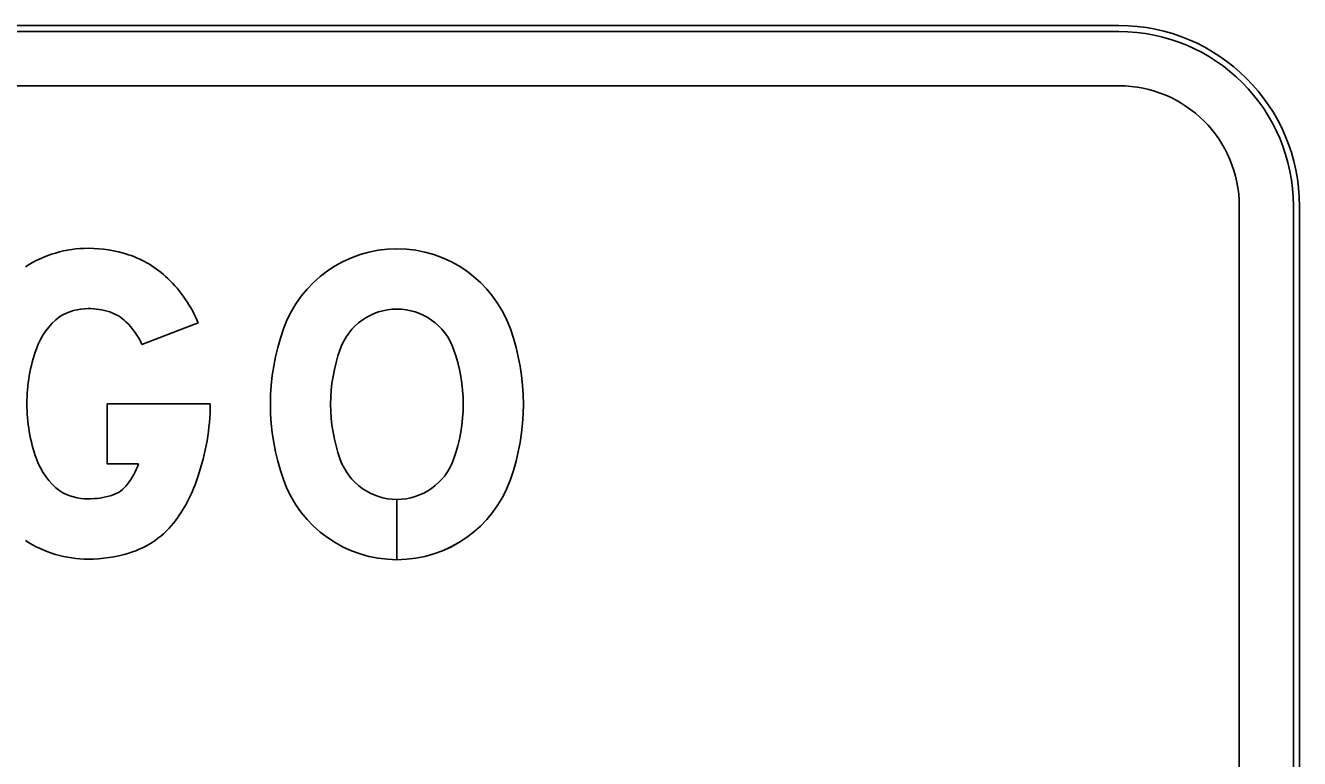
# Model space of a CAD drawing. Extents: x 1806251 to 1809821, y 414895 to 422886.
# Drawn here: x 1809678.1624 to 1809678.5855, y 415392.3473 to 415392.5905 of the extents above; entities that cross this region are included whole.
import ezdxf

# ---------------------------------------------------------------- set-up
doc = ezdxf.new("R2010")
doc.units = 0
for name, color, linetype in [('GSBWFILL', 7, 'Continuous'), ('GSCOLORFILL', 7, 'Continuous'), ('GSOUTLINE', 7, 'Continuous')]:
    doc.layers.add(name, color=color, linetype=linetype)

msp = doc.modelspace()

# ---------------------------------------------------------------- linework, layer by layer
at = {"layer": 'GSBWFILL'}
for p, q in [((1809678.5255, 415392.5905000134), (1809676.6655000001, 415392.5905000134)), ((1809676.6655000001, 415392.57050001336), (1809678.5255, 415392.57050001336)), ((1809678.5655, 415392.5305000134), (1809678.5655, 415392.23050001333)), ((1809678.5855, 415392.23050001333), (1809678.5855, 415392.5305000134)), ((1809678.285760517, 415392.43325001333), (1809678.285760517, 415392.4132500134)), ((1809678.285765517, 415392.4132500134), (1809678.285765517, 415392.43325001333))]:
    msp.add_line(p, q, dxfattribs=at)
for points in [[(1809678.219790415, 415392.4918305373), (1809678.201078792, 415392.4847023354)], [(1809678.1999545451, 415392.44500001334), (1809678.1895457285, 415392.44500001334), (1809678.1895457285, 415392.46500001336), (1809678.2237605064, 415392.46500001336)]]:
    msp.add_lwpolyline(points, dxfattribs=at)
for centre, radius, start, end in [((1809678.5255, 415392.5305000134), 0.06, 0, 90), ((1809678.5255, 415392.5305000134), 0.04, 0, 90), ((1809678.1832513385, 415392.4782728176), 0.03830218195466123, 89.98626972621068, 122.95453119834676), ((1809678.1832605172, 415392.4735908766), 0.04298412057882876, 71.94855010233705, 90), ((1809678.285760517, 415392.47640001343), 0.03999998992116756, 19.606250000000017, 160.39374722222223), ((1809678.186043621, 415392.4821302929), 0.03400262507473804, 45.984524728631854, 71.94855010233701), ((1809678.1785891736, 415392.4744151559), 0.04473072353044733, 22.91332282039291, 45.9845247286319), ((1809678.1832537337, 415392.478264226), 0.018310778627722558, 89.97877448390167, 121.15072091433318), ((1809678.1832605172, 415392.4735908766), 0.022984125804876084, 71.94855010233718, 90.00000000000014), ((1809678.186043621, 415392.4821302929), 0.014002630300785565, 45.984524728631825, 71.9485501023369), ((1809678.285760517, 415392.47640001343), 0.019999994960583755, 19.60625277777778, 160.39374999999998), ((1809678.1882327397, 415392.475323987), 0.02356252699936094, 127.82884248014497, 160.359085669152), ((1809678.1785891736, 415392.4744151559), 0.02473072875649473, 24.58025253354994, 45.98452472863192), ((1809678.318255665, 415392.46482501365), 0.07449513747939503, 160.39375, 199.6062527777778), ((1809678.253265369, 415392.46482501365), 0.07449513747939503, 340.39375, 19.60625277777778), ((1809678.2173457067, 415392.4649753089), 0.05446008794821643, 160.40012426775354, 179.9827030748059), ((1809678.318255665, 415392.46482501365), 0.054495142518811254, 160.39374722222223, 199.60625000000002), ((1809678.253265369, 415392.46482501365), 0.054495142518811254, 340.3937472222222, 19.60624999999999), ((1809678.2173328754, 415392.4650225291), 0.054447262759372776, 180.0323893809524, 199.61496818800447), ((1809678.150585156, 415392.46500001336), 0.07317535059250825, 340.6054680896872, 359.99999999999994), ((1809678.1882152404, 415392.4546633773), 0.023541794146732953, 199.65565347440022, 232.18589666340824), ((1809678.1744950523, 415392.4545390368), 0.02718784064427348, 323.2821590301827, 339.4603106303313), ((1809678.285760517, 415392.45325001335), 0.01999999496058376, 199.6062527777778, 270), ((1809678.285760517, 415392.45325001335), 0.01999999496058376, 270.01432500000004, 340.39375000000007), ((1809678.1744950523, 415392.4545390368), 0.04718783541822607, 323.2821590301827, 342.94659161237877), ((1809678.285760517, 415392.45325001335), 0.03999998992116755, 199.60625277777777, 270), ((1809678.285760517, 415392.45325001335), 0.03999998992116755, 270.0071611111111, 340.3937472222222), ((1809678.1832513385, 415392.4517272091), 0.018302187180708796, 238.84178384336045, 270.01373027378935), ((1809678.1880011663, 415392.4444653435), 0.01033867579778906, 286.83804232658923, 323.28215903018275), ((1809678.1832581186, 415392.4601457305), 0.026720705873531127, 269.99486572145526, 286.8329080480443), ((1809678.1880011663, 415392.4444653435), 0.03033867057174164, 286.8380423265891, 323.28215903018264), ((1809678.1832513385, 415392.4517272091), 0.03830218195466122, 237.04546880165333, 270.01373027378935), ((1809678.1832605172, 415392.46012953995), 0.04670450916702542, 270, 286.8380423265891)]:
    msp.add_arc(centre, radius, start, end, dxfattribs=at)
at = {"layer": 'GSCOLORFILL'}
for p, q in [((1809678.5255, 415392.5905000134), (1809676.6655000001, 415392.5905000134)), ((1809678.5255, 415392.5905000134), (1809676.6655000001, 415392.5905000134)), ((1809678.5255, 415392.5905000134), (1809676.6655000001, 415392.5905000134)), ((1809676.6655000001, 415392.58850001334), (1809678.5255, 415392.58850001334)), ((1809676.6655000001, 415392.57050001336), (1809678.5255, 415392.57050001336)), ((1809678.5655, 415392.5305000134), (1809678.5655, 415392.23050001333)), ((1809678.5835, 415392.5305000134), (1809678.5835, 415392.23050001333)), ((1809678.5855, 415392.23050001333), (1809678.5855, 415392.5305000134)), ((1809678.5855, 415392.23050001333), (1809678.5855, 415392.5305000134)), ((1809678.5855, 415392.23050001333), (1809678.5855, 415392.5305000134)), ((1809678.285760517, 415392.43325001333), (1809678.285760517, 415392.4132500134)), ((1809678.285765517, 415392.4132500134), (1809678.285765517, 415392.43325001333))]:
    msp.add_line(p, q, dxfattribs=at)
for points in [[(1809678.219790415, 415392.4918305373), (1809678.201078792, 415392.4847023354)], [(1809678.1999545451, 415392.44500001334), (1809678.1895457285, 415392.44500001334), (1809678.1895457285, 415392.46500001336), (1809678.2237605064, 415392.46500001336)]]:
    msp.add_lwpolyline(points, dxfattribs=at)
for centre, radius, start, end in [((1809678.5255, 415392.5305000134), 0.06, 0, 90), ((1809678.5255, 415392.5305000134), 0.06, 0, 90), ((1809678.5255, 415392.5305000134), 0.06, 0, 90), ((1809678.5255, 415392.5305000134), 0.058, 0, 90), ((1809678.5255, 415392.5305000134), 0.04, 0, 90), ((1809678.1832513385, 415392.4782728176), 0.03830218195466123, 89.98626972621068, 122.95453119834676), ((1809678.1832605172, 415392.4735908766), 0.04298412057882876, 71.94855010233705, 90), ((1809678.285760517, 415392.47640001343), 0.03999998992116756, 19.606250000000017, 160.39374722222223), ((1809678.186043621, 415392.4821302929), 0.03400262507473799, 45.9845247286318, 71.94855010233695), ((1809678.1785891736, 415392.4744151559), 0.04473072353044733, 22.91332282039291, 45.9845247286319), ((1809678.1832537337, 415392.478264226), 0.018310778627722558, 89.97877448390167, 121.15072091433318), ((1809678.1832605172, 415392.4735908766), 0.022984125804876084, 71.94855010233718, 90.00000000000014), ((1809678.186043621, 415392.4821302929), 0.014002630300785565, 45.984524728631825, 71.9485501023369), ((1809678.285760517, 415392.47640001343), 0.01999999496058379, 19.60625277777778, 160.39374999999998), ((1809678.1882327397, 415392.475323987), 0.02356252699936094, 127.82884248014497, 160.359085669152), ((1809678.1785891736, 415392.4744151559), 0.02473072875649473, 24.58025253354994, 45.98452472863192), ((1809678.318255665, 415392.46482501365), 0.07449513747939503, 160.39375, 199.6062527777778), ((1809678.253265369, 415392.46482501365), 0.07449513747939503, 340.39375, 19.60625277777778), ((1809678.2173457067, 415392.4649753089), 0.05446008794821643, 160.40012426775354, 179.9827030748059), ((1809678.318255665, 415392.46482501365), 0.054495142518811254, 160.39374722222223, 199.60625000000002), ((1809678.253265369, 415392.46482501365), 0.054495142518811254, 340.3937472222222, 19.60624999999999), ((1809678.2173328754, 415392.4650225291), 0.05444726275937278, 180.0323893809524, 199.61496818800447), ((1809678.150585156, 415392.46500001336), 0.07317535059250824, 340.60546808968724, 2.842170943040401e-14), ((1809678.1882152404, 415392.4546633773), 0.023541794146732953, 199.65565347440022, 232.18589666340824), ((1809678.1744950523, 415392.4545390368), 0.02718784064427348, 323.2821590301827, 339.4603106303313), ((1809678.285760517, 415392.45325001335), 0.019999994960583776, 199.6062527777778, 270), ((1809678.285760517, 415392.45325001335), 0.019999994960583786, 270.01432500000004, 340.39375000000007), ((1809678.1744950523, 415392.4545390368), 0.04718783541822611, 323.2821590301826, 342.94659161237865), ((1809678.285760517, 415392.45325001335), 0.03999998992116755, 199.60625277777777, 270), ((1809678.285760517, 415392.45325001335), 0.03999998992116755, 270.0071611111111, 340.3937472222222), ((1809678.1832513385, 415392.4517272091), 0.018302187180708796, 238.84178384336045, 270.01373027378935), ((1809678.1880011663, 415392.4444653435), 0.01033867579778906, 286.83804232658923, 323.28215903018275), ((1809678.1832581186, 415392.4601457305), 0.026720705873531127, 269.99486572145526, 286.8329080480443), ((1809678.1880011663, 415392.4444653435), 0.030338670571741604, 286.8380423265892, 323.2821590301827), ((1809678.1832513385, 415392.4517272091), 0.038302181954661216, 237.04546880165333, 270.01373027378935), ((1809678.1832605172, 415392.46012953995), 0.04670450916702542, 270, 286.8380423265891)]:
    msp.add_arc(centre, radius, start, end, dxfattribs=at)
at = {"layer": 'GSOUTLINE'}
for p, q in [((1809678.5255, 415392.5905000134), (1809676.6655000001, 415392.5905000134)), ((1809678.5255, 415392.57050001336), (1809676.6655000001, 415392.57050001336)), ((1809678.5655, 415392.23050001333), (1809678.5655, 415392.5305000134)), ((1809678.5855, 415392.23050001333), (1809678.5855, 415392.5305000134))]:
    msp.add_line(p, q, dxfattribs=at)
for points in [[(1809678.219790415, 415392.4918305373), (1809678.201078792, 415392.4847023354)], [(1809678.1999545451, 415392.44500001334), (1809678.1895457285, 415392.44500001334), (1809678.1895457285, 415392.46500001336), (1809678.2237605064, 415392.46500001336)]]:
    msp.add_lwpolyline(points, dxfattribs=at)
for centre, radius, start, end in [((1809678.5255, 415392.5305000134), 0.06, 0, 90), ((1809678.5255, 415392.5305000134), 0.04, 0, 90), ((1809678.1832513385, 415392.4782728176), 0.03830218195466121, 89.98626972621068, 122.95453119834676), ((1809678.1832605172, 415392.4735908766), 0.04298412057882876, 71.94855010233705, 90), ((1809678.285760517, 415392.47640001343), 0.03999998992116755, 19.60625277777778, 160.39374999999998), ((1809678.186043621, 415392.4821302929), 0.03400262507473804, 45.98452472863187, 71.94855010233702), ((1809678.1785891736, 415392.4744151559), 0.04473072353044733, 22.91332282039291, 45.9845247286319), ((1809678.1832537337, 415392.478264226), 0.018310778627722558, 89.97877448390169, 121.15072091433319), ((1809678.1832605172, 415392.4735908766), 0.022984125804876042, 71.94855010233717, 90.00000000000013), ((1809678.186043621, 415392.4821302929), 0.014002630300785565, 45.984524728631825, 71.9485501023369), ((1809678.285760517, 415392.47640001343), 0.019999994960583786, 19.60625277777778, 160.39374999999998), ((1809678.1882327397, 415392.475323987), 0.023562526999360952, 127.82884248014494, 160.35908566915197), ((1809678.1785891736, 415392.4744151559), 0.024730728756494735, 24.580252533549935, 45.98452472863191), ((1809678.318255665, 415392.46482501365), 0.07449513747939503, 160.39374722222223, 199.60625000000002), ((1809678.253265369, 415392.46482501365), 0.07449513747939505, 340.3937472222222, 19.60624999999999), ((1809678.2173457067, 415392.4649753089), 0.054460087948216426, 160.40012426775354, 179.9827030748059), ((1809678.318255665, 415392.46482501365), 0.054495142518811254, 160.39374722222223, 199.60625000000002), ((1809678.253265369, 415392.46482501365), 0.05449514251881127, 340.3937472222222, 19.60624999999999), ((1809678.2173328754, 415392.4650225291), 0.05444726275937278, 180.0323893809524, 199.61496818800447), ((1809678.150585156, 415392.46500001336), 0.07317535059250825, 340.6054680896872, 359.99999999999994), ((1809678.1882152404, 415392.4546633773), 0.023541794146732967, 199.65565347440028, 232.1858966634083), ((1809678.1744950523, 415392.4545390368), 0.027187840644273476, 323.2821590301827, 339.4603106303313), ((1809678.285760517, 415392.45325001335), 0.01999999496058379, 199.6062527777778, 340.39375), ((1809678.1744950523, 415392.4545390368), 0.04718783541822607, 323.2821590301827, 342.94659161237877), ((1809678.285760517, 415392.45325001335), 0.03999998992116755, 199.6062527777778, 340.39375), ((1809678.1832513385, 415392.4517272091), 0.0183021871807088, 238.84178384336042, 270.0137302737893), ((1809678.1880011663, 415392.4444653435), 0.01033867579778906, 286.83804232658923, 323.28215903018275), ((1809678.1832581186, 415392.4601457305), 0.02672070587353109, 269.99486572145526, 286.8329080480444), ((1809678.1880011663, 415392.4444653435), 0.030338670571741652, 286.8380423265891, 323.28215903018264), ((1809678.1832513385, 415392.4517272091), 0.03830218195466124, 237.04546880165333, 270.01373027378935), ((1809678.1832605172, 415392.46012953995), 0.04670450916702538, 270, 286.8380423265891)]:
    msp.add_arc(centre, radius, start, end, dxfattribs=at)

doc.saveas('drawing.dxf')
